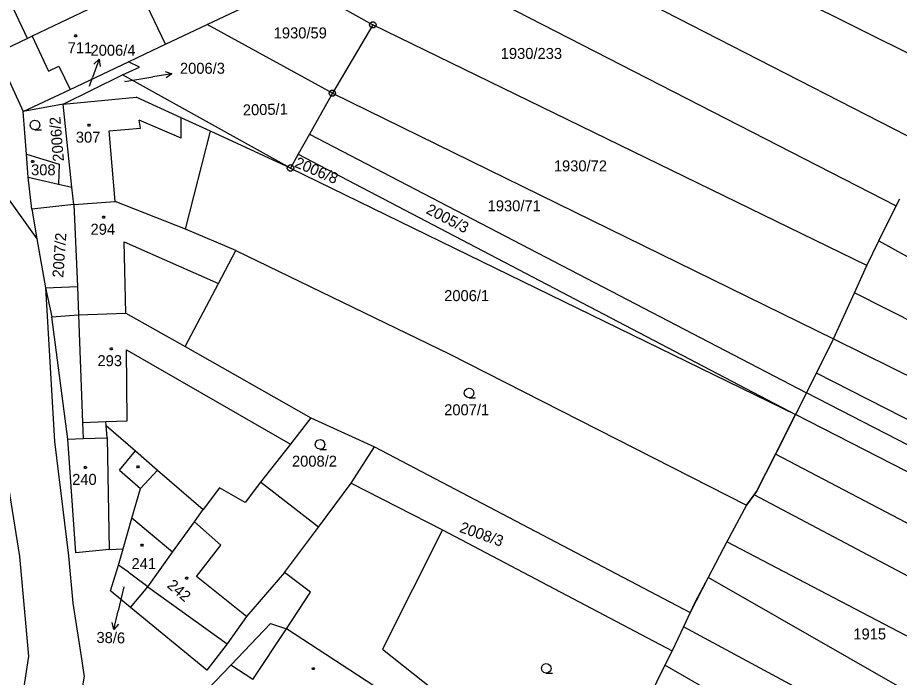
# Model space of a CAD drawing. Extents: x -580630 to -576196, y -1189024 to -1183567.
# Drawn here: x -578553.6 to -578417.2, y -1185466.1 to -1185364 of the extents above; entities that cross this region are included whole.
import ezdxf

# ---------------------------------------------------------------- set-up
doc = ezdxf.new("R2010")
doc.units = 0
for name, color, linetype in [('Vrstva 1', 7, 'Continuous'), ('Vrstva 16', 7, 'Continuous'), ('Vrstva 18', 7, 'Continuous'), ('Vrstva 19', 7, 'Continuous'), ('Vrstva 24', 7, 'Continuous'), ('Vrstva 25', 7, 'Continuous'), ('Vrstva 4', 7, 'Continuous'), ('Vrstva 6', 7, 'Continuous'), ('Vrstva 63', 7, 'Continuous')]:
    doc.layers.add(name, color=color, linetype=linetype)

msp = doc.modelspace()

# ---------------------------------------------------------------- linework, layer by layer
at = {"layer": 'Vrstva 1'}
for p, q in [((-578552.08, -1185367.27), (-578556.08, -1185358.73)), ((-578530.71, -1185368.16), (-578535.05, -1185359.15)), ((-578524.3, -1185365.13), (-578510.44, -1185358.53)), ((-578510.44, -1185358.53), (-578498.66, -1185365.18)), ((-578540.5, -1185361.75), (-578551.36, -1185366.93)), ((-578530.71, -1185368.16), (-578524.3, -1185365.13)), ((-578504.92, -1185375.74), (-578524.3, -1185365.13)), ((-578498.66, -1185365.18), (-578504.92, -1185375.74)), ((-578552.08, -1185367.27), (-578556.86, -1185369.56)), ((-578551.36, -1185366.93), (-578552.08, -1185367.27)), ((-578533.88, -1185369.66), (-578530.71, -1185368.16)), ((-578556.86, -1185369.56), (-578552.72, -1185378.59)), ((-578536.43, -1185370.87), (-578533.88, -1185369.66)), ((-578545.49, -1185375.17), (-578536.43, -1185370.87)), ((-578534.76, -1185371.73), (-578536.43, -1185370.87)), ((-578537.37, -1185372.9), (-578534.76, -1185371.73)), ((-578546.54, -1185377.42), (-578537.37, -1185372.9)), ((-578511.4, -1185387.32), (-578537.37, -1185372.9)), ((-578552.72, -1185378.59), (-578545.49, -1185375.17)), ((-578546.54, -1185377.42), (-578535.27, -1185376.34)), ((-578528.29, -1185379.54), (-578535.27, -1185376.34)), ((-578504.92, -1185375.74), (-578508.47, -1185382.05)), ((-578546.54, -1185377.42), (-578552.72, -1185378.59)), ((-578545.19, -1185390.27), (-578546.54, -1185377.42)), ((-578552.22, -1185385.18), (-578552.72, -1185378.59)), ((-578523.79, -1185381.6), (-578528.29, -1185379.54)), ((-578527.64, -1185396.78), (-578523.79, -1185381.6)), ((-578511.4, -1185387.32), (-578523.79, -1185381.6)), ((-578508.47, -1185382.05), (-578510.19, -1185385.16)), ((-578508.47, -1185382.05), (-578431.59, -1185422.09)), ((-578551.95, -1185388.74), (-578552.22, -1185385.18)), ((-578552.22, -1185385.18), (-578547.19, -1185386.7)), ((-578510.19, -1185385.16), (-578511.4, -1185387.32)), ((-578510.19, -1185385.16), (-578433.32, -1185425.43)), ((-578547.19, -1185386.7), (-578547.29, -1185389.8)), ((-578551.42, -1185393.66), (-578551.95, -1185388.74)), ((-578551.95, -1185388.74), (-578547.29, -1185389.8)), ((-578547.29, -1185389.8), (-578545.19, -1185390.27)), ((-578555.25, -1185391.79), (-578550.61, -1185398.28)), ((-578544.91, -1185392.96), (-578551.42, -1185393.66)), ((-578544.91, -1185392.96), (-578538.53, -1185392.51)), ((-578544.91, -1185392.96), (-578544.36, -1185405.65)), ((-578527.64, -1185396.78), (-578538.53, -1185392.51)), ((-578551.42, -1185393.66), (-578550.61, -1185398.28)), ((-578519.87, -1185400.06), (-578527.64, -1185396.78)), ((-578550.61, -1185398.28), (-578549.27, -1185405.86)), ((-578522.55, -1185405.15), (-578519.87, -1185400.06)), ((-578519.87, -1185400.06), (-578486.84, -1185416.08)), ((-578527.71, -1185414.93), (-578522.55, -1185405.15)), ((-578549.27, -1185405.86), (-578544.36, -1185405.65)), ((-578549.27, -1185405.86), (-578548.29, -1185410.32)), ((-578549.27, -1185405.86), (-578547.91, -1185429.64)), ((-578548.29, -1185410.32), (-578544.17, -1185410.04)), ((-578545.83, -1185429.25), (-578548.29, -1185410.32)), ((-578544.17, -1185410.04), (-578536.86, -1185409.76)), ((-578536.86, -1185409.76), (-578527.71, -1185414.93)), ((-578527.71, -1185414.93), (-578508.23, -1185425.93)), ((-578486.84, -1185416.08), (-578440.9, -1185439.48)), ((-578383.57, -1185446.85), (-578431.59, -1185422.09)), ((-578508.23, -1185425.93), (-578511.41, -1185430.01)), ((-578508.23, -1185425.93), (-578498.39, -1185430.46)), ((-578436.42, -1185431.57), (-578433.32, -1185425.43)), ((-578385.4, -1185450.05), (-578433.32, -1185425.43)), ((-578543.55, -1185426.68), (-578539.93, -1185426.53)), ((-578543.55, -1185426.68), (-578543.47, -1185429.17)), ((-578539.89, -1185427.13), (-578539.93, -1185426.53)), ((-578539.89, -1185427.13), (-578535.35, -1185431.08)), ((-578553.25, -1185447.41), (-578556.47, -1185427.64)), ((-578547.91, -1185429.64), (-578545.72, -1185447.3)), ((-578545.83, -1185429.25), (-578543.47, -1185429.17)), ((-578544.59, -1185446.84), (-578545.83, -1185429.25)), ((-578511.41, -1185430.01), (-578516.02, -1185435.93)), ((-578535.35, -1185431.08), (-578531.95, -1185434.03)), ((-578502.01, -1185436.07), (-578498.39, -1185430.46)), ((-578498.39, -1185430.46), (-578449.57, -1185456.05)), ((-578439.35, -1185437.37), (-578436.42, -1185431.57)), ((-578389.09, -1185456.41), (-578436.42, -1185431.57)), ((-578534.57, -1185436.91), (-578531.95, -1185434.03)), ((-578531.95, -1185434.03), (-578524.88, -1185440.16)), ((-578535.91, -1185441.49), (-578534.57, -1185436.91)), ((-578522.4, -1185436.76), (-578524.88, -1185440.16)), ((-578518.43, -1185439.03), (-578522.4, -1185436.76)), ((-578516.02, -1185435.93), (-578518.43, -1185439.03)), ((-578507.09, -1185442.86), (-578516.02, -1185435.93)), ((-578507.09, -1185442.86), (-578502.01, -1185436.07)), ((-578502.01, -1185436.07), (-578487.9, -1185443.28)), ((-578440.9, -1185439.48), (-578439.69, -1185437.84)), ((-578439.69, -1185437.84), (-578439.35, -1185437.37)), ((-578392.89, -1185462.67), (-578439.69, -1185437.84)), ((-578440.9, -1185439.48), (-578443.91, -1185445.15)), ((-578526.24, -1185442.05), (-578524.88, -1185440.16)), ((-578537.29, -1185446.2), (-578535.91, -1185441.49)), ((-578529.63, -1185446.76), (-578526.24, -1185442.05)), ((-578512.33, -1185449.86), (-578507.09, -1185442.86)), ((-578487.9, -1185443.28), (-578497.15, -1185461.75)), ((-578487.9, -1185443.28), (-578452.4, -1185462.01)), ((-578539.42, -1185446.33), (-578544.59, -1185446.84)), ((-578539.42, -1185446.33), (-578537.29, -1185446.2)), ((-578537.98, -1185448.74), (-578537.29, -1185446.2)), ((-578443.91, -1185445.15), (-578446.82, -1185450.63)), ((-578396.77, -1185469.83), (-578443.91, -1185445.15)), ((-578551.87, -1185462.82), (-578553.25, -1185447.41)), ((-578545.72, -1185447.3), (-578545.04, -1185454.64)), ((-578533.46, -1185452.08), (-578529.63, -1185446.76)), ((-578539.22, -1185452.74), (-578537.98, -1185448.74)), ((-578537.1, -1185449.36), (-578537.98, -1185448.74)), ((-578536.47, -1185449.83), (-578537.1, -1185449.36)), ((-578536.28, -1185449.97), (-578536.47, -1185449.83)), ((-578536.07, -1185450.13), (-578536.28, -1185449.97)), ((-578533.46, -1185452.08), (-578536.07, -1185450.13)), ((-578512.33, -1185449.86), (-578518.22, -1185456.68)), ((-578508.31, -1185452.92), (-578512.33, -1185449.86)), ((-578446.82, -1185450.63), (-578448.88, -1185454.51)), ((-578400.87, -1185476.91), (-578446.82, -1185450.63)), ((-578538.82, -1185453.07), (-578539.22, -1185452.74)), ((-578538.02, -1185453.73), (-578538.82, -1185453.07)), ((-578536.12, -1185455.31), (-578533.46, -1185452.08)), ((-578512.02, -1185458.61), (-578508.31, -1185452.92)), ((-578545.04, -1185454.64), (-578543.67, -1185463.56)), ((-578536.12, -1185455.31), (-578538.02, -1185453.73)), ((-578448.88, -1185454.51), (-578449.57, -1185456.05)), ((-578524.33, -1185464.99), (-578536.12, -1185455.31)), ((-578518.22, -1185456.68), (-578521.21, -1185460.94)), ((-578449.57, -1185456.05), (-578450.64, -1185458.3)), ((-578520.64, -1185464.21), (-578514.47, -1185457.75)), ((-578514.47, -1185457.75), (-578512.02, -1185458.61)), ((-578450.64, -1185458.3), (-578452.4, -1185462.01)), ((-578404.46, -1185483.07), (-578450.64, -1185458.3)), ((-578521.21, -1185460.94), (-578524.33, -1185464.99)), ((-578555.99, -1185490.31), (-578551.87, -1185462.82)), ((-578497.15, -1185461.75), (-578486.53, -1185470.15)), ((-578452.4, -1185462.01), (-578453.49, -1185464.22)), ((-578543.67, -1185463.56), (-578543.4, -1185465.34)), ((-578520.64, -1185464.21), (-578526.76, -1185470.6)), ((-578517.22, -1185466.43), (-578520.64, -1185464.21)), ((-578543.4, -1185465.34), (-578543.31, -1185465.9)), ((-578453.49, -1185464.22), (-578456.41, -1185470.14)), ((-578408.57, -1185490.05), (-578453.49, -1185464.22)), ((-578543.31, -1185465.9), (-578547.92, -1185493.59))]:
    msp.add_line(p, q, dxfattribs=at)
at = {"layer": 'Vrstva 16'}
for p, q in [((-578540.988, -1185370.476), (-578542, -1185373.3)), ((-578529.729, -1185372.73), (-578532.69, -1185373.21)), ((-578542.49, -1185374.66), (-578542, -1185373.3)), ((-578537.02, -1185373.91), (-578532.69, -1185373.21)), ((-578537.19, -1185452.1), (-578538.05, -1185455.8)), ((-578538.73, -1185458.722), (-578538.05, -1185455.8))]:
    msp.add_line(p, q, dxfattribs=at)
for points in [[(-578541.796, -1185371.249), (-578540.988, -1185370.476), (-578540.854, -1185371.586)], [(-578530.796, -1185372.397), (-578529.729, -1185372.73), (-578530.636, -1185373.384)], [(-578538.016, -1185457.861), (-578538.73, -1185458.722), (-578538.99, -1185457.635)]]:
    msp.add_lwpolyline(points, dxfattribs=at)
at = {"layer": 'Vrstva 24'}
for p, q in [((-578498.78, -1185365.18), (-578498.54, -1185365.18)), ((-578505.04, -1185375.74), (-578504.8, -1185375.74)), ((-578511.52, -1185387.32), (-578511.28, -1185387.32))]:
    msp.add_line(p, q, dxfattribs=at)
for points in [[(-578498.51, -1185364.7), (-578498.26, -1185364.88), (-578498.16, -1185365.17), (-578498.26, -1185365.46), (-578498.51, -1185365.64), (-578498.82, -1185365.64), (-578499.07, -1185365.46), (-578499.17, -1185365.17), (-578499.07, -1185364.88), (-578498.82, -1185364.7)], [(-578504.77, -1185375.26), (-578504.52, -1185375.44), (-578504.42, -1185375.73), (-578504.52, -1185376.02), (-578504.77, -1185376.2), (-578505.08, -1185376.2), (-578505.33, -1185376.02), (-578505.43, -1185375.73), (-578505.33, -1185375.44), (-578505.08, -1185375.26)], [(-578511.25, -1185386.84), (-578511, -1185387.02), (-578510.9, -1185387.31), (-578511, -1185387.6), (-578511.25, -1185387.78), (-578511.56, -1185387.78), (-578511.81, -1185387.6), (-578511.91, -1185387.31), (-578511.81, -1185387.02), (-578511.56, -1185386.84)]]:
    msp.add_lwpolyline(points, close=True, dxfattribs=at)
at = {"layer": 'Vrstva 25'}
for points in [[(-578544.54, -1185366.7), (-578544.45, -1185366.85), (-578544.54, -1185367), (-578544.72, -1185367), (-578544.81, -1185366.85), (-578544.72, -1185366.7)], [(-578542.48, -1185380.54), (-578542.39, -1185380.69), (-578542.48, -1185380.84), (-578542.66, -1185380.84), (-578542.75, -1185380.69), (-578542.66, -1185380.54)], [(-578551.16, -1185386.16), (-578551.07, -1185386.31), (-578551.16, -1185386.46), (-578551.34, -1185386.46), (-578551.43, -1185386.31), (-578551.34, -1185386.16)], [(-578540.2, -1185394.78), (-578540.11, -1185394.93), (-578540.2, -1185395.08), (-578540.38, -1185395.08), (-578540.47, -1185394.93), (-578540.38, -1185394.78)], [(-578539.04, -1185415.11), (-578538.95, -1185415.26), (-578539.04, -1185415.41), (-578539.22, -1185415.41), (-578539.31, -1185415.26), (-578539.22, -1185415.11)], [(-578543.02, -1185433.48), (-578542.93, -1185433.63), (-578543.02, -1185433.78), (-578543.2, -1185433.78), (-578543.29, -1185433.63), (-578543.2, -1185433.48)], [(-578534.89, -1185433.39), (-578534.8, -1185433.54), (-578534.89, -1185433.69), (-578535.07, -1185433.69), (-578535.16, -1185433.54), (-578535.07, -1185433.39)], [(-578534.28, -1185445.49), (-578534.19, -1185445.64), (-578534.28, -1185445.79), (-578534.46, -1185445.79), (-578534.55, -1185445.64), (-578534.46, -1185445.49)], [(-578527.38, -1185450.59), (-578527.29, -1185450.74), (-578527.38, -1185450.89), (-578527.56, -1185450.89), (-578527.65, -1185450.74), (-578527.56, -1185450.59)], [(-578507.8, -1185464.61), (-578507.71, -1185464.76), (-578507.8, -1185464.91), (-578507.98, -1185464.91), (-578508.07, -1185464.76), (-578507.98, -1185464.61)]]:
    msp.add_lwpolyline(points, close=True, dxfattribs=at)
for points in [[(-578550.9, -1185381.4), (-578551.28, -1185381.3), (-578551.55, -1185381.03), (-578551.65, -1185380.66), (-578551.55, -1185380.29), (-578551.28, -1185380.02), (-578550.91, -1185379.92), (-578550.54, -1185380.02), (-578550.27, -1185380.29), (-578550.17, -1185380.67), (-578550.27, -1185381.05), (-578550.54, -1185381.32), (-578550.92, -1185381.42), (-578549.92, -1185381.42)], [(-578483.77, -1185422.86), (-578484.15, -1185422.76), (-578484.42, -1185422.49), (-578484.52, -1185422.12), (-578484.42, -1185421.75), (-578484.15, -1185421.48), (-578483.78, -1185421.38), (-578483.41, -1185421.48), (-578483.14, -1185421.75), (-578483.04, -1185422.13), (-578483.14, -1185422.51), (-578483.41, -1185422.78), (-578483.79, -1185422.88), (-578482.79, -1185422.88)], [(-578506.82, -1185430.81), (-578507.2, -1185430.71), (-578507.47, -1185430.44), (-578507.57, -1185430.07), (-578507.47, -1185429.7), (-578507.2, -1185429.43), (-578506.83, -1185429.33), (-578506.46, -1185429.43), (-578506.19, -1185429.7), (-578506.09, -1185430.08), (-578506.19, -1185430.46), (-578506.46, -1185430.73), (-578506.84, -1185430.83), (-578505.84, -1185430.83)], [(-578471.84, -1185465.44), (-578472.22, -1185465.34), (-578472.49, -1185465.07), (-578472.59, -1185464.7), (-578472.49, -1185464.33), (-578472.22, -1185464.06), (-578471.85, -1185463.96), (-578471.48, -1185464.06), (-578471.21, -1185464.33), (-578471.11, -1185464.71), (-578471.21, -1185465.09), (-578471.48, -1185465.36), (-578471.86, -1185465.46), (-578470.86, -1185465.46)]]:
    msp.add_lwpolyline(points, dxfattribs=at)
at = {"layer": 'Vrstva 4'}
for p, q in [((-578551.36, -1185366.93), (-578548.82, -1185372.31)), ((-578548.82, -1185372.31), (-578547.2, -1185371.53)), ((-578547.2, -1185371.53), (-578545.49, -1185375.17)), ((-578528.29, -1185382.69), (-578528.29, -1185379.54)), ((-578534.62, -1185381.16), (-578534.79, -1185379.89)), ((-578528.29, -1185382.69), (-578534.79, -1185379.89)), ((-578539.45, -1185381.55), (-578534.62, -1185381.16)), ((-578538.53, -1185392.51), (-578539.45, -1185381.55)), ((-578544.91, -1185392.96), (-578545.19, -1185390.27)), ((-578536.86, -1185409.76), (-578537.11, -1185398.75)), ((-578537.11, -1185398.75), (-578522.55, -1185405.15)), ((-578544.36, -1185405.65), (-578544.17, -1185410.04)), ((-578544.17, -1185410.04), (-578543.55, -1185426.68)), ((-578536.67, -1185426.4), (-578536.74, -1185415.44)), ((-578536.74, -1185415.44), (-578511.41, -1185430.01)), ((-578539.93, -1185426.53), (-578536.67, -1185426.4)), ((-578539.77, -1185429.05), (-578539.89, -1185427.13)), ((-578543.47, -1185429.17), (-578539.77, -1185429.05)), ((-578539.77, -1185429.05), (-578539.42, -1185446.33)), ((-578537.86, -1185434.07), (-578535.35, -1185431.08)), ((-578537.86, -1185434.07), (-578534.57, -1185436.91)), ((-578529.63, -1185446.76), (-578535.91, -1185441.49)), ((-578522.15, -1185445.64), (-578526.24, -1185442.05)), ((-578525.92, -1185450.48), (-578522.15, -1185445.64)), ((-578518.22, -1185456.68), (-578525.92, -1185450.48)), ((-578533.46, -1185452.08), (-578521.21, -1185460.94)), ((-578517.22, -1185466.43), (-578512.02, -1185458.61)), ((-578498.52, -1185467.41), (-578512.02, -1185458.61))]:
    msp.add_line(p, q, dxfattribs=at)
at = {"layer": 'Vrstva 6'}
for p, q in [((-578408, -1185373.55), (-578528.92, -1185312.98)), ((-578521.49, -1185328.16), (-578413.09, -1185383.82)), ((-578513.87, -1185343.8), (-578417.73, -1185393.18)), ((-578422.29, -1185402.38), (-578498.66, -1185365.18)), ((-578504.92, -1185375.74), (-578427.4, -1185413.73)), ((-578511.4, -1185387.32), (-578433.32, -1185425.43)), ((-578420.41, -1185398.59), (-578417.73, -1185393.18)), ((-578417.73, -1185393.18), (-578417.19, -1185392.08)), ((-578422.29, -1185402.38), (-578420.41, -1185398.59)), ((-578420.41, -1185398.59), (-578371.34, -1185425.63)), ((-578424.19, -1185406.6), (-578422.29, -1185402.38)), ((-578427.4, -1185413.73), (-578424.19, -1185406.6)), ((-578374.92, -1185431.7), (-578424.19, -1185406.6)), ((-578430.08, -1185419.03), (-578427.4, -1185413.73)), ((-578427.4, -1185413.73), (-578378.63, -1185438.02)), ((-578431.59, -1185422.09), (-578430.08, -1185419.03)), ((-578381.7, -1185443.69), (-578430.08, -1185419.03)), ((-578431.59, -1185422.09), (-578433.32, -1185425.43))]:
    msp.add_line(p, q, dxfattribs=at)
at = {"layer": 'Vrstva 63'}
for p, q in [((-578510.44, -1185358.53), (-578498.66, -1185365.18)), ((-578498.66, -1185365.18), (-578504.92, -1185375.74)), ((-578504.92, -1185375.74), (-578508.47, -1185382.05)), ((-578508.47, -1185382.05), (-578431.59, -1185422.09)), ((-578431.59, -1185422.09), (-578433.32, -1185425.43)), ((-578433.32, -1185425.43), (-578436.42, -1185431.57)), ((-578436.42, -1185431.57), (-578439.35, -1185437.37)), ((-578439.35, -1185437.37), (-578440.9, -1185439.48)), ((-578440.9, -1185439.48), (-578443.91, -1185445.15)), ((-578443.91, -1185445.15), (-578446.82, -1185450.63)), ((-578446.82, -1185450.63), (-578449.57, -1185456.05)), ((-578449.57, -1185456.05), (-578450.64, -1185458.3)), ((-578450.64, -1185458.3), (-578452.4, -1185462.01)), ((-578452.4, -1185462.01), (-578453.49, -1185464.22)), ((-578453.49, -1185464.22), (-578456.41, -1185470.14))]:
    msp.add_line(p, q, dxfattribs=at)

# ---------------------------------------------------------------- texts
at = {"layer": 'Vrstva 16'}
for s, p in [('2006/4', (-578542.323, -1185369.94)), ('2006/3', (-578528.493, -1185372.73))]:
    msp.add_text(s, height=1.7, dxfattribs=at).set_placement(p)
msp.add_text('38/6', height=1.7, rotation=358.78617, dxfattribs=at).set_placement((-578541.418, -1185460.764))
at = {"layer": 'Vrstva 18'}
for s, height, p in [('1930/59', 1.7, (-578513.994, -1185367.26)), ('1930/233', 1.7, (-578478.885, -1185370.44)), ('2006/4', 0.1, (-578542.74, -1185374.66)), ('1930/72', 1.7, (-578470.671, -1185387.83)), ('1930/71', 1.7, (-578480.909, -1185394.01)), ('2006/1', 1.7, (-578487.632, -1185407.9)), ('2007/1', 1.7, (-578487.631, -1185425.56)), ('2008/2', 1.7, (-578511.17, -1185433.51)), ('38/6', 0.1, (-578537.358, -1185452.1)), ('1915', 1.7, (-578424.354, -1185460.24))]:
    msp.add_text(s, height=height, dxfattribs=at).set_placement(p)
for s, height, rotation, p in [('2006/3', 0.1, 359.87479, (-578537.275, -1185373.909)), ('2005/1', 1.7, 1.3751, (-578518.747, -1185379.185)), ('2006/2', 1.7, 94.76722, (-578546.421, -1185386.238)), ('2006/8', 1.7, 336.95648, (-578510.899, -1185387.099)), ('2005/3', 1.7, 332.6593, (-578490.574, -1185394.257)), ('2007/2', 1.7, 85.94367, (-578546.543, -1185404.322)), ('2008/3', 1.7, 340.45152, (-578485.392, -1185443.58))]:
    msp.add_text(s, height=height, rotation=rotation, dxfattribs=at).set_placement(p)
at = {"layer": 'Vrstva 19'}
for s, p in [('711', (-578545.848, -1185369.55)), ('307', (-578544.598, -1185383.39)), ('308', (-578551.518, -1185388.44)), ('294', (-578542.318, -1185397.63)), ('293', (-578541.245, -1185417.96)), ('240', (-578545.165, -1185436.33)), ('241', (-578535.98, -1185449.36))]:
    msp.add_text(s, height=1.7, dxfattribs=at).set_placement(p)
msp.add_text('242', height=1.7, rotation=319.42397, dxfattribs=at).set_placement((-578530.606, -1185452.063))

doc.saveas('drawing.dxf')
